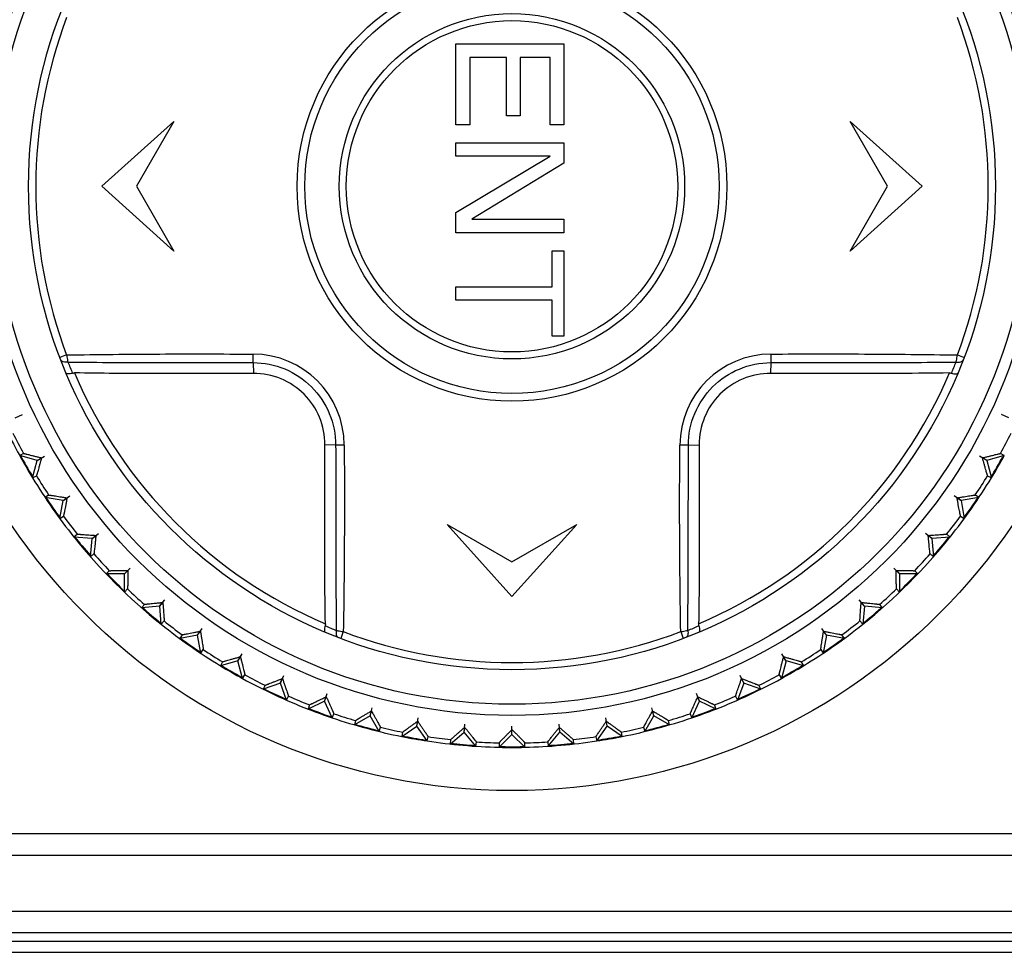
# Model space of a CAD drawing. Header units: millimetres. Extents: x 1117 to 38156, y -1945 to 7303.
# Tile 668 of 831: x 22928 to 22950, y 1866 to 1888. Entities that reach past the tile are written whole.
import ezdxf

# ---------------------------------------------------------------- set-up
doc = ezdxf.new("R2010")
doc.units = ezdxf.units.MM

msp = doc.modelspace()

# ---------------------------------------------------------------- linework, layer by layer
at = {"color": 7, "linetype": 'Continuous'}
for p, q in [((22937.658, 1887.408), (22940.158, 1887.408)), ((22937.658, 1885.533), (22937.658, 1887.408)), ((22940.158, 1887.408), (22940.158, 1885.533)), ((22938.829, 1887.096), (22937.978, 1887.096)), ((22937.978, 1887.096), (22937.978, 1885.533)), ((22938.829, 1885.741), (22938.829, 1887.096)), ((22939.839, 1887.096), (22939.148, 1887.096)), ((22939.148, 1887.096), (22939.148, 1885.741)), ((22939.839, 1885.533), (22939.839, 1887.096)), ((22939.148, 1885.741), (22938.829, 1885.741)), ((22929.458, 1884.108), (22931.124, 1885.608)), ((22931.124, 1885.608), (22930.258, 1884.108)), ((22937.978, 1885.533), (22937.658, 1885.533)), ((22940.158, 1885.533), (22939.839, 1885.533)), ((22946.792, 1885.608), (22948.458, 1884.108)), ((22947.658, 1884.108), (22946.792, 1885.608)), ((22937.658, 1885.116), (22940.158, 1885.116)), ((22937.658, 1884.804), (22937.658, 1885.116)), ((22940.158, 1885.116), (22940.158, 1884.648)), ((22939.839, 1884.804), (22937.658, 1884.804)), ((22937.658, 1883.502), (22939.839, 1884.804)), ((22940.158, 1884.648), (22938.031, 1883.346)), ((22931.124, 1882.608), (22929.458, 1884.108)), ((22930.258, 1884.108), (22931.124, 1882.608)), ((22946.792, 1882.608), (22947.658, 1884.108)), ((22948.458, 1884.108), (22946.792, 1882.608)), ((22937.658, 1883.033), (22937.658, 1883.502)), ((22938.031, 1883.346), (22940.158, 1883.346)), ((22940.158, 1883.346), (22940.158, 1883.033)), ((22940.158, 1883.033), (22937.658, 1883.033)), ((22939.892, 1882.616), (22940.158, 1882.616)), ((22939.892, 1881.783), (22939.892, 1882.616)), ((22940.158, 1882.616), (22940.158, 1880.637)), ((22937.658, 1881.783), (22939.892, 1881.783)), ((22937.658, 1881.471), (22937.658, 1881.783)), ((22939.892, 1881.471), (22937.658, 1881.471)), ((22939.892, 1880.637), (22939.892, 1881.471)), ((22940.158, 1880.637), (22939.892, 1880.637)), ((22928.641, 1880.2), (22928.485, 1880.141)), ((22932.961, 1880.023), (22932.969, 1879.771)), ((22944.956, 1880.023), (22944.947, 1879.771)), ((22949.276, 1880.2), (22949.432, 1880.141)), ((22927.448, 1878.741), (22927.622, 1878.822)), ((22950.469, 1878.741), (22950.295, 1878.822)), ((22934.873, 1878.111), (22934.621, 1878.119)), ((22943.044, 1878.111), (22943.296, 1878.119)), ((22927.642, 1877.919), (22927.554, 1877.868)), ((22927.961, 1877.759), (22927.554, 1877.868)), ((22927.852, 1877.351), (22927.961, 1877.759)), ((22927.96, 1877.758), (22928.126, 1877.854)), ((22927.961, 1877.759), (22928.059, 1877.816)), ((22949.957, 1877.758), (22949.791, 1877.854)), ((22949.955, 1877.759), (22949.857, 1877.816)), ((22950.363, 1877.868), (22949.955, 1877.759)), ((22949.955, 1877.759), (22950.065, 1877.351)), ((22950.363, 1877.868), (22950.275, 1877.919)), ((22927.852, 1877.351), (22927.94, 1877.402)), ((22949.977, 1877.402), (22950.065, 1877.351)), ((22928.224, 1876.956), (22928.141, 1876.898)), ((22928.557, 1876.825), (22928.141, 1876.898)), ((22928.483, 1876.409), (22928.557, 1876.825)), ((22928.555, 1876.824), (22928.712, 1876.934)), ((22928.557, 1876.825), (22928.649, 1876.89)), ((22949.362, 1876.824), (22949.204, 1876.934)), ((22949.36, 1876.825), (22949.267, 1876.89)), ((22949.776, 1876.898), (22949.36, 1876.825)), ((22949.36, 1876.825), (22949.433, 1876.409)), ((22949.776, 1876.898), (22949.692, 1876.956)), ((22928.483, 1876.409), (22928.567, 1876.468)), ((22949.35, 1876.468), (22949.433, 1876.409)), ((22937.458, 1876.274), (22938.958, 1875.408)), ((22938.958, 1874.608), (22937.458, 1876.274)), ((22940.458, 1876.274), (22938.958, 1874.608)), ((22938.958, 1875.408), (22940.458, 1876.274)), ((22928.889, 1876.048), (22928.811, 1875.983)), ((22929.231, 1875.946), (22928.811, 1875.983)), ((22929.194, 1875.526), (22929.231, 1875.946)), ((22929.23, 1875.945), (22929.377, 1876.068)), ((22929.231, 1875.946), (22929.318, 1876.019)), ((22948.687, 1875.945), (22948.54, 1876.068)), ((22948.686, 1875.946), (22948.599, 1876.019)), ((22949.106, 1875.983), (22948.686, 1875.946)), ((22948.686, 1875.946), (22948.723, 1875.526)), ((22949.106, 1875.983), (22949.028, 1876.048)), ((22929.194, 1875.526), (22929.272, 1875.591)), ((22948.645, 1875.591), (22948.723, 1875.526)), ((22929.629, 1875.201), (22929.558, 1875.129)), ((22929.978, 1875.128), (22930.114, 1875.264)), ((22929.979, 1875.129), (22930.059, 1875.209)), ((22947.939, 1875.128), (22947.803, 1875.264)), ((22947.937, 1875.129), (22947.857, 1875.209)), ((22948.359, 1875.129), (22948.287, 1875.201)), ((22929.979, 1875.129), (22929.558, 1875.129)), ((22929.979, 1874.707), (22929.979, 1875.129)), ((22948.359, 1875.129), (22947.937, 1875.129)), ((22947.937, 1875.129), (22947.937, 1874.707)), ((22929.979, 1874.707), (22930.051, 1874.779)), ((22947.866, 1874.779), (22947.937, 1874.707)), ((22930.795, 1874.379), (22930.918, 1874.526)), ((22947.122, 1874.379), (22946.998, 1874.526)), ((22930.441, 1874.422), (22930.376, 1874.344)), ((22930.796, 1874.381), (22930.376, 1874.344)), ((22930.796, 1874.381), (22930.869, 1874.467)), ((22930.833, 1873.96), (22930.796, 1874.381)), ((22947.121, 1874.381), (22947.048, 1874.467)), ((22947.121, 1874.381), (22947.084, 1873.96)), ((22947.541, 1874.344), (22947.121, 1874.381)), ((22947.541, 1874.344), (22947.476, 1874.422)), ((22930.833, 1873.96), (22930.898, 1874.038)), ((22931.674, 1873.705), (22931.784, 1873.862)), ((22946.243, 1873.705), (22946.133, 1873.862)), ((22947.019, 1874.038), (22947.084, 1873.96)), ((22931.318, 1873.716), (22931.26, 1873.633)), ((22931.675, 1873.706), (22931.26, 1873.633)), ((22931.675, 1873.706), (22931.74, 1873.799)), ((22931.748, 1873.291), (22931.675, 1873.706)), ((22935.05, 1873.79), (22934.991, 1873.634)), ((22942.867, 1873.791), (22942.926, 1873.634)), ((22946.242, 1873.706), (22946.169, 1873.291)), ((22946.242, 1873.706), (22946.177, 1873.799)), ((22946.657, 1873.633), (22946.242, 1873.706)), ((22946.657, 1873.633), (22946.599, 1873.716)), ((22931.748, 1873.291), (22931.806, 1873.374)), ((22946.11, 1873.374), (22946.169, 1873.291)), ((22932.608, 1873.11), (22932.704, 1873.276)), ((22932.609, 1873.111), (22932.666, 1873.209)), ((22945.308, 1873.11), (22945.212, 1873.276)), ((22945.308, 1873.111), (22945.251, 1873.209)), ((22932.609, 1873.111), (22932.202, 1873.002)), ((22932.253, 1873.09), (22932.202, 1873.002)), ((22932.718, 1872.704), (22932.609, 1873.111)), ((22945.308, 1873.111), (22945.198, 1872.704)), ((22945.715, 1873.002), (22945.308, 1873.111)), ((22945.715, 1873.002), (22945.664, 1873.09)), ((22932.718, 1872.704), (22932.769, 1872.792)), ((22933.591, 1872.598), (22933.672, 1872.772)), ((22933.592, 1872.6), (22933.64, 1872.702)), ((22944.326, 1872.598), (22944.245, 1872.772)), ((22944.325, 1872.6), (22944.277, 1872.702)), ((22945.148, 1872.792), (22945.198, 1872.704)), ((22933.592, 1872.6), (22933.195, 1872.455)), ((22933.238, 1872.547), (22933.195, 1872.455)), ((22933.736, 1872.203), (22933.592, 1872.6)), ((22944.325, 1872.6), (22944.181, 1872.203)), ((22944.721, 1872.455), (22944.325, 1872.6)), ((22944.721, 1872.455), (22944.678, 1872.547)), ((22933.736, 1872.203), (22933.779, 1872.295)), ((22934.615, 1872.174), (22934.68, 1872.354)), ((22934.615, 1872.176), (22934.654, 1872.282)), ((22943.302, 1872.174), (22943.236, 1872.354)), ((22943.301, 1872.176), (22943.263, 1872.282)), ((22944.138, 1872.295), (22944.181, 1872.203)), ((22934.615, 1872.176), (22934.233, 1871.997)), ((22934.268, 1872.093), (22934.233, 1871.997)), ((22934.794, 1871.793), (22934.615, 1872.176)), ((22935.671, 1871.841), (22935.721, 1872.026)), ((22942.245, 1871.841), (22942.196, 1872.026)), ((22943.123, 1871.793), (22943.301, 1872.176)), ((22943.684, 1871.997), (22943.301, 1872.176)), ((22943.684, 1871.997), (22943.649, 1872.093)), ((22934.794, 1871.793), (22934.828, 1871.889)), ((22935.672, 1871.843), (22935.307, 1871.632)), ((22935.672, 1871.843), (22935.701, 1871.952)), ((22935.883, 1871.477), (22935.672, 1871.843)), ((22936.753, 1871.601), (22936.786, 1871.79)), ((22941.164, 1871.601), (22941.13, 1871.79)), ((22942.034, 1871.477), (22942.245, 1871.843)), ((22942.245, 1871.843), (22942.216, 1871.952)), ((22942.61, 1871.632), (22942.245, 1871.843)), ((22943.088, 1871.889), (22943.123, 1871.793)), ((22935.333, 1871.73), (22935.307, 1871.632)), ((22935.883, 1871.477), (22935.909, 1871.575)), ((22936.408, 1871.361), (22936.753, 1871.603)), ((22936.753, 1871.603), (22936.773, 1871.714)), ((22936.995, 1871.257), (22936.753, 1871.603)), ((22937.852, 1871.456), (22937.868, 1871.648)), ((22937.852, 1871.458), (22937.862, 1871.571)), ((22938.958, 1871.408), (22938.958, 1871.6)), ((22940.065, 1871.456), (22940.049, 1871.648)), ((22940.065, 1871.458), (22940.055, 1871.571)), ((22940.921, 1871.257), (22941.163, 1871.603)), ((22941.163, 1871.603), (22941.144, 1871.714)), ((22941.509, 1871.361), (22941.163, 1871.603)), ((22942.008, 1871.575), (22942.034, 1871.477)), ((22942.61, 1871.632), (22942.584, 1871.73)), ((22936.425, 1871.461), (22936.408, 1871.361)), ((22936.995, 1871.257), (22937.013, 1871.357)), ((22937.529, 1871.187), (22937.852, 1871.458)), ((22938.123, 1871.135), (22937.852, 1871.458)), ((22938.66, 1871.112), (22938.958, 1871.41)), ((22938.958, 1871.41), (22938.958, 1871.523)), ((22939.257, 1871.112), (22938.958, 1871.41)), ((22939.794, 1871.135), (22940.065, 1871.458)), ((22940.388, 1871.187), (22940.065, 1871.458)), ((22940.904, 1871.357), (22940.921, 1871.257)), ((22941.509, 1871.361), (22941.491, 1871.461)), ((22937.537, 1871.288), (22937.529, 1871.187)), ((22938.123, 1871.135), (22938.132, 1871.236)), ((22938.66, 1871.213), (22938.66, 1871.112)), ((22939.257, 1871.112), (22939.257, 1871.213)), ((22939.785, 1871.236), (22939.794, 1871.135)), ((22940.388, 1871.187), (22940.379, 1871.288)), ((22966.408, 1869.108), (22911.508, 1869.108)), ((22911.508, 1868.608), (22966.408, 1868.608)), ((22909.458, 1867.318), (22968.458, 1867.318)), ((22909.508, 1866.818), (22968.409, 1866.818)), ((22956.458, 1866.608), (22921.458, 1866.608)), ((22922.53, 1866.361), (22955.387, 1866.361))]:
    msp.add_line(p, q, dxfattribs=at)
for radius in [14, 12.258, 12, 11.2, 4.978, 4.8, 4, 3.838]:
    msp.add_circle((22938.958, 1884.108), radius, dxfattribs=at)
for centre, radius, start, end in [((22938.958, 1884.108), 11.033, 159.2548, 200.7466), ((22938.958, 1884.108), 11.033, 339.2548, 20.7466), ((22907.044, 1880.482), 25.921, 358.9846, 359.4214), ((22932.954, 1878.104), 2.117, 0.2803, 89.7337), ((22944.963, 1878.104), 2.117, 90.2789, 179.7357), ((22971.868, 1880.596), 26.919, 180.8002, 181.2209), ((22939.806, 1884.585), 12.03, 202.2238, 203.5485), ((22938.137, 1884.574), 12.001, 336.4514, 337.7797), ((22938.958, 1884.108), 11.02, 203.1008, 246.9001), ((22938.958, 1884.108), 11.02, 293.1008, 336.9001), ((22938.958, 1884.108), 13, 201.3147, 208.6853), ((22938.958, 1884.108), 12.898, 206.325, 208.675), ((22938.958, 1884.108), 12.898, 331.325, 333.675), ((22935.446, 1851.202), 26.915, 90.7993, 91.2201), ((22942.586, 1852.192), 25.922, 88.9877, 89.4245), ((22938.958, 1884.108), 13, 208.6896, 211.3064), ((22938.958, 1884.108), 12.983, 208.6946, 211.1528), ((22938.958, 1884.108), 12.983, 328.6986, 331.1582), ((22938.958, 1884.108), 13, 328.6936, 331.3104), ((22938.958, 1884.108), 13, 211.3147, 218.6853), ((22938.958, 1884.108), 12.898, 211.325, 213.675), ((22938.958, 1884.108), 13, 321.3147, 328.6853), ((22938.958, 1884.108), 12.898, 326.325, 328.675), ((22938.958, 1884.108), 12.983, 213.6776, 216.323), ((22938.958, 1884.108), 12.983, 323.6769, 326.3224), ((22938.958, 1884.108), 12.898, 216.325, 218.675), ((22938.958, 1884.108), 12.898, 321.325, 323.675), ((22938.958, 1884.108), 13, 218.694, 231.306), ((22938.958, 1884.108), 12.983, 218.6989, 221.1586), ((22938.958, 1884.108), 13, 308.694, 321.306), ((22938.958, 1884.108), 12.983, 318.6944, 321.1523), ((22938.958, 1884.108), 12.898, 221.325, 223.675), ((22938.958, 1884.108), 12.898, 316.325, 318.675), ((22938.958, 1884.108), 12.983, 223.6805, 226.3195), ((22938.958, 1884.108), 12.983, 313.6805, 316.3195), ((22938.958, 1884.108), 12.898, 226.325, 228.675), ((22938.958, 1884.108), 12.898, 311.325, 313.675), ((22938.958, 1884.108), 12.983, 228.6944, 231.1523), ((22938.958, 1884.108), 12.983, 308.6989, 311.1586), ((22938.958, 1884.108), 13, 231.3147, 238.6853), ((22938.958, 1884.108), 12.898, 231.325, 233.675), ((22939.425, 1884.93), 12.002, 246.4515, 247.7797), ((22938.482, 1884.955), 12.029, 292.2237, 293.5485), ((22938.958, 1884.108), 13, 301.3147, 308.6853), ((22938.958, 1884.108), 12.898, 306.325, 308.675), ((22938.958, 1884.108), 12.983, 233.677, 236.3224), ((22938.958, 1884.108), 11.033, 249.2548, 290.7466), ((22938.958, 1884.108), 12.983, 303.6776, 306.323), ((22938.958, 1884.108), 12.898, 236.325, 238.675), ((22938.958, 1884.108), 12.898, 301.325, 303.675), ((22938.958, 1884.108), 13, 238.6936, 241.3104), ((22938.958, 1884.108), 12.983, 238.6986, 241.1582), ((22938.958, 1884.108), 12.983, 298.6946, 301.1528), ((22938.958, 1884.108), 13, 298.6896, 301.3063), ((22938.958, 1884.108), 13, 241.3147, 248.6853), ((22938.958, 1884.108), 12.898, 241.325, 243.675), ((22938.958, 1884.108), 13, 291.3147, 298.6853), ((22938.958, 1884.108), 12.898, 296.325, 298.675), ((22938.958, 1884.108), 12.983, 243.6807, 246.3204), ((22938.958, 1884.108), 12.983, 293.6796, 296.3193), ((22938.958, 1884.108), 12.898, 246.325, 248.675), ((22938.958, 1884.108), 12.898, 291.325, 293.675), ((22938.958, 1884.108), 13, 248.6901, 251.3066), ((22938.958, 1884.108), 12.983, 248.6951, 251.1531), ((22938.958, 1884.108), 12.983, 288.6983, 291.1577), ((22938.958, 1884.108), 13, 288.6934, 291.3099), ((22938.958, 1884.108), 13, 251.3147, 258.6853), ((22938.958, 1884.108), 12.898, 251.325, 253.675), ((22938.958, 1884.108), 13, 281.3147, 288.6853), ((22938.958, 1884.108), 12.898, 286.325, 288.675), ((22938.958, 1884.108), 12.983, 253.677, 256.3211), ((22938.958, 1884.108), 12.898, 256.325, 258.675), ((22938.958, 1884.108), 12.898, 281.325, 283.675), ((22938.958, 1884.108), 12.983, 283.6789, 286.323), ((22938.958, 1884.108), 13, 258.6924, 261.3093), ((22938.958, 1884.108), 12.983, 258.6973, 261.1566), ((22938.958, 1884.108), 12.898, 261.325, 263.675), ((22938.958, 1884.108), 12.898, 276.325, 278.675), ((22938.958, 1884.108), 12.983, 278.6957, 281.1544), ((22938.958, 1884.108), 13, 278.6907, 281.3076), ((22938.958, 1884.108), 13, 261.3147, 268.6853), ((22938.958, 1884.108), 12.983, 263.6802, 266.322), ((22938.958, 1884.108), 12.898, 266.325, 268.675), ((22938.958, 1884.108), 13, 268.6918, 271.3082), ((22938.958, 1884.108), 12.983, 268.6968, 271.1554), ((22938.958, 1884.108), 13, 271.3147, 278.6853), ((22938.958, 1884.108), 12.898, 271.325, 273.675), ((22938.958, 1884.108), 12.983, 273.678, 276.3198)]:
    msp.add_arc(centre, radius, start, end, dxfattribs=at)
for points, knots in [([(22928.641, 1880.2), (22928.999, 1880.206), (22929.717, 1880.216), (22930.797, 1880.224), (22931.88, 1880.226), (22932.602, 1880.222), (22932.964, 1880.221)], [0, 0, 0, 0, 0.248644, 0.498526, 0.749129, 1, 1, 1, 1]), ([(22944.952, 1880.221), (22945.314, 1880.224), (22946.037, 1880.225), (22947.12, 1880.224), (22948.199, 1880.216), (22948.918, 1880.206), (22949.276, 1880.2)], [0, 0, 0, 0, 0.250871, 0.501473, 0.751355, 1, 1, 1, 1]), ([(22928.67, 1880.035), (22928.651, 1880.032), (22928.615, 1880.028), (22928.566, 1880.035), (22928.527, 1880.053), (22928.51, 1880.074), (22928.506, 1880.085)], [0, 0, 0, 0, 0.310285, 0.581754, 0.807537, 1, 1, 1, 1]), ([(22928.641, 1880.2), (22928.643, 1880.185), (22928.651, 1880.13), (22928.661, 1880.075), (22928.67, 1880.035)], [0, 0, 0, 0, 0.266416, 1, 1, 1, 1]), ([(22928.67, 1880.035), (22929.026, 1880.032), (22929.739, 1880.028), (22930.811, 1880.025), (22931.706, 1880.024), (22932.423, 1880.023), (22932.782, 1880.022), (22932.961, 1880.023)], [0, 0, 0, 0, 0.248965, 0.498851, 0.749297, 0.874633, 1, 1, 1, 1]), ([(22932.961, 1880.023), (22933.21, 1880.023), (22933.712, 1879.921), (22934.346, 1879.496), (22934.772, 1878.861), (22934.873, 1878.359), (22934.873, 1878.111)], [0, 0, 0, 0, 0.249991, 0.5, 0.750012, 1, 1, 1, 1]), ([(22943.044, 1878.111), (22943.044, 1878.359), (22943.145, 1878.861), (22943.571, 1879.495), (22944.205, 1879.921), (22944.707, 1880.023), (22944.956, 1880.023)], [0, 0, 0, 0, 0.249895, 0.499843, 0.74991, 1, 1, 1, 1]), ([(22944.956, 1880.023), (22945.314, 1880.024), (22946.031, 1880.022), (22947.106, 1880.025), (22948.177, 1880.028), (22948.891, 1880.032), (22949.247, 1880.035)], [0, 0, 0, 0, 0.250702, 0.501149, 0.751035, 1, 1, 1, 1]), ([(22949.247, 1880.035), (22949.25, 1880.048), (22949.261, 1880.102), (22949.27, 1880.157), (22949.276, 1880.2)], [0, 0, 0, 0, 0.22799, 1, 1, 1, 1]), ([(22949.247, 1880.035), (22949.266, 1880.032), (22949.301, 1880.029), (22949.351, 1880.035), (22949.39, 1880.053), (22949.407, 1880.074), (22949.411, 1880.085)], [0, 0, 0, 0, 0.310302, 0.581776, 0.807553, 1, 1, 1, 1]), ([(22928.778, 1879.779), (22928.76, 1879.773), (22928.726, 1879.765), (22928.686, 1879.76), (22928.66, 1879.762), (22928.642, 1879.766), (22928.631, 1879.774), (22928.628, 1879.78)], [0, 0, 0, 0, 0.363654, 0.657407, 0.772232, 0.865602, 1, 1, 1, 1]), ([(22928.778, 1879.779), (22928.781, 1879.78), (22928.796, 1879.784), (22928.811, 1879.785), (22928.822, 1879.785)], [0, 0, 0, 0, 0.245459, 1, 1, 1, 1]), ([(22932.969, 1879.771), (22932.621, 1879.769), (22931.897, 1879.769), (22930.82, 1879.77), (22929.786, 1879.773), (22929.127, 1879.779), (22928.822, 1879.785)], [0, 0, 0, 0, 0.251889, 0.523537, 0.779289, 1, 1, 1, 1]), ([(22934.621, 1878.119), (22934.622, 1878.335), (22934.538, 1878.771), (22934.172, 1879.322), (22933.622, 1879.688), (22933.186, 1879.772), (22932.969, 1879.771)], [0, 0, 0, 0, 0.251374, 0.499999, 0.748624, 1, 1, 1, 1]), ([(22944.947, 1879.771), (22944.731, 1879.772), (22944.295, 1879.688), (22943.745, 1879.322), (22943.379, 1878.771), (22943.294, 1878.335), (22943.296, 1878.119)], [0, 0, 0, 0, 0.251375, 0.5, 0.748626, 1, 1, 1, 1]), ([(22949.094, 1879.785), (22948.709, 1879.778), (22947.951, 1879.772), (22946.569, 1879.769), (22945.572, 1879.768), (22944.947, 1879.771)], [0, 0, 0, 0, 0.278996, 0.548235, 1, 1, 1, 1]), ([(22949.094, 1879.785), (22949.098, 1879.785), (22949.113, 1879.785), (22949.128, 1879.782), (22949.139, 1879.779)], [0, 0, 0, 0, 0.25433, 1, 1, 1, 1]), ([(22949.139, 1879.779), (22949.157, 1879.773), (22949.191, 1879.765), (22949.231, 1879.76), (22949.257, 1879.762), (22949.275, 1879.766), (22949.286, 1879.774), (22949.289, 1879.78)], [0, 0, 0, 0, 0.363666, 0.65742, 0.772244, 0.865611, 1, 1, 1, 1]), ([(22934.635, 1873.972), (22934.628, 1874.358), (22934.622, 1875.116), (22934.619, 1876.498), (22934.618, 1877.495), (22934.621, 1878.119)], [0, 0, 0, 0, 0.279137, 0.548315, 1, 1, 1, 1]), ([(22934.873, 1878.111), (22934.874, 1877.752), (22934.873, 1877.035), (22934.876, 1875.961), (22934.878, 1874.889), (22934.883, 1874.175), (22934.886, 1873.819)], [0, 0, 0, 0, 0.250703, 0.501149, 0.751035, 1, 1, 1, 1]), ([(22935.071, 1878.114), (22935.074, 1877.753), (22935.075, 1877.03), (22935.075, 1875.947), (22935.066, 1874.867), (22935.057, 1874.149), (22935.05, 1873.79)], [0, 0, 0, 0, 0.250871, 0.501473, 0.751355, 1, 1, 1, 1]), ([(22942.867, 1873.791), (22942.86, 1874.149), (22942.851, 1874.867), (22942.843, 1875.947), (22942.84, 1877.029), (22942.845, 1877.752), (22942.846, 1878.114)], [0, 0, 0, 0, 0.248645, 0.498527, 0.749129, 1, 1, 1, 1]), ([(22943.031, 1873.819), (22943.034, 1874.176), (22943.039, 1874.889), (22943.042, 1875.961), (22943.043, 1876.856), (22943.044, 1877.573), (22943.044, 1877.932), (22943.044, 1878.111)], [0, 0, 0, 0, 0.248965, 0.498851, 0.749297, 0.874633, 1, 1, 1, 1]), ([(22943.296, 1878.119), (22943.297, 1877.768), (22943.298, 1877.042), (22943.296, 1875.963), (22943.294, 1874.932), (22943.287, 1874.276), (22943.282, 1873.972)], [0, 0, 0, 0, 0.253606, 0.525581, 0.780277, 1, 1, 1, 1]), ([(22927.642, 1877.919), (22927.643, 1877.919), (22927.646, 1877.918), (22927.653, 1877.918), (22927.663, 1877.915), (22927.677, 1877.912), (22927.695, 1877.908), (22927.725, 1877.901), (22927.77, 1877.89), (22927.831, 1877.874), (22927.901, 1877.856), (22927.978, 1877.837), (22928.032, 1877.823), (22928.059, 1877.816)], [0, 0, 0, 0, 0.00648, 0.022341, 0.047413, 0.081454, 0.124051, 0.174643, 0.297541, 0.445686, 0.614743, 0.800679, 1, 1, 1, 1]), ([(22928.059, 1877.816), (22928.052, 1877.788), (22928.037, 1877.735), (22928.016, 1877.658), (22927.996, 1877.589), (22927.979, 1877.528), (22927.966, 1877.484), (22927.957, 1877.454), (22927.952, 1877.437), (22927.948, 1877.423), (22927.944, 1877.412), (22927.942, 1877.406), (22927.941, 1877.403), (22927.94, 1877.402)], [0, 0, 0, 0, 0.199427, 0.385378, 0.554374, 0.70251, 0.825452, 0.876006, 0.918558, 0.952614, 0.977701, 0.993538, 1, 1, 1, 1]), ([(22949.857, 1877.816), (22949.885, 1877.823), (22949.939, 1877.837), (22950.016, 1877.856), (22950.085, 1877.874), (22950.147, 1877.89), (22950.191, 1877.901), (22950.222, 1877.908), (22950.239, 1877.912), (22950.254, 1877.915), (22950.264, 1877.918), (22950.271, 1877.918), (22950.274, 1877.919), (22950.275, 1877.919)], [0, 0, 0, 0, 0.199427, 0.385377, 0.554372, 0.702509, 0.82545, 0.876004, 0.918557, 0.952613, 0.9777, 0.993537, 1, 1, 1, 1]), ([(22949.977, 1877.402), (22949.976, 1877.403), (22949.975, 1877.406), (22949.972, 1877.412), (22949.969, 1877.423), (22949.965, 1877.437), (22949.96, 1877.454), (22949.951, 1877.484), (22949.938, 1877.528), (22949.921, 1877.589), (22949.901, 1877.658), (22949.88, 1877.735), (22949.865, 1877.788), (22949.857, 1877.816)], [0, 0, 0, 0, 0.006479, 0.02234, 0.047412, 0.081453, 0.124049, 0.17464, 0.297537, 0.445683, 0.614742, 0.800679, 1, 1, 1, 1]), ([(22928.224, 1876.956), (22928.225, 1876.957), (22928.229, 1876.956), (22928.235, 1876.956), (22928.246, 1876.954), (22928.26, 1876.952), (22928.278, 1876.95), (22928.309, 1876.945), (22928.355, 1876.938), (22928.417, 1876.928), (22928.488, 1876.917), (22928.567, 1876.904), (22928.621, 1876.894), (22928.649, 1876.89)], [0, 0, 0, 0, 0.006467, 0.022314, 0.047417, 0.081484, 0.124046, 0.174615, 0.297555, 0.445709, 0.614672, 0.800566, 1, 1, 1, 1]), ([(22928.649, 1876.89), (22928.644, 1876.861), (22928.634, 1876.807), (22928.62, 1876.729), (22928.606, 1876.658), (22928.594, 1876.596), (22928.585, 1876.551), (22928.579, 1876.521), (22928.575, 1876.503), (22928.572, 1876.488), (22928.57, 1876.478), (22928.568, 1876.472), (22928.567, 1876.468), (22928.567, 1876.468)], [0, 0, 0, 0, 0.199481, 0.385367, 0.554329, 0.702459, 0.82537, 0.875938, 0.918501, 0.952563, 0.977679, 0.993532, 1, 1, 1, 1]), ([(22949.267, 1876.89), (22949.296, 1876.894), (22949.35, 1876.904), (22949.429, 1876.917), (22949.5, 1876.928), (22949.562, 1876.938), (22949.608, 1876.945), (22949.638, 1876.95), (22949.656, 1876.952), (22949.671, 1876.954), (22949.682, 1876.956), (22949.688, 1876.956), (22949.692, 1876.957), (22949.692, 1876.956)], [0, 0, 0, 0, 0.199481, 0.385367, 0.554329, 0.702459, 0.82537, 0.875938, 0.918501, 0.952563, 0.977679, 0.993532, 1, 1, 1, 1]), ([(22949.35, 1876.468), (22949.35, 1876.468), (22949.349, 1876.472), (22949.347, 1876.478), (22949.345, 1876.488), (22949.341, 1876.503), (22949.338, 1876.521), (22949.332, 1876.551), (22949.323, 1876.596), (22949.311, 1876.658), (22949.297, 1876.729), (22949.283, 1876.807), (22949.273, 1876.861), (22949.267, 1876.89)], [0, 0, 0, 0, 0.006467, 0.022314, 0.047417, 0.081484, 0.124046, 0.174615, 0.297555, 0.445709, 0.614672, 0.800566, 1, 1, 1, 1]), ([(22928.889, 1876.048), (22928.889, 1876.048), (22928.893, 1876.048), (22928.899, 1876.048), (22928.91, 1876.048), (22928.925, 1876.047), (22928.943, 1876.046), (22928.974, 1876.044), (22929.02, 1876.041), (22929.083, 1876.037), (22929.155, 1876.031), (22929.234, 1876.025), (22929.289, 1876.021), (22929.318, 1876.019)], [0, 0, 0, 0, 0.006467, 0.022314, 0.047417, 0.081484, 0.124046, 0.174615, 0.297555, 0.445709, 0.614672, 0.800566, 1, 1, 1, 1]), ([(22929.318, 1876.019), (22929.315, 1875.99), (22929.31, 1875.935), (22929.302, 1875.856), (22929.295, 1875.784), (22929.288, 1875.721), (22929.283, 1875.676), (22929.28, 1875.645), (22929.278, 1875.627), (22929.276, 1875.612), (22929.275, 1875.601), (22929.273, 1875.595), (22929.273, 1875.591), (22929.272, 1875.591)], [0, 0, 0, 0, 0.199481, 0.385367, 0.554329, 0.702459, 0.82537, 0.875938, 0.918501, 0.952563, 0.977679, 0.993532, 1, 1, 1, 1]), ([(22948.599, 1876.019), (22948.628, 1876.021), (22948.683, 1876.025), (22948.762, 1876.031), (22948.834, 1876.037), (22948.897, 1876.041), (22948.943, 1876.044), (22948.974, 1876.046), (22948.992, 1876.047), (22949.007, 1876.048), (22949.017, 1876.048), (22949.024, 1876.048), (22949.028, 1876.048), (22949.028, 1876.048)], [0, 0, 0, 0, 0.199481, 0.385367, 0.554329, 0.702459, 0.82537, 0.875938, 0.918501, 0.952563, 0.977679, 0.993532, 1, 1, 1, 1]), ([(22948.645, 1875.591), (22948.644, 1875.591), (22948.644, 1875.595), (22948.642, 1875.601), (22948.641, 1875.612), (22948.639, 1875.627), (22948.637, 1875.645), (22948.633, 1875.676), (22948.628, 1875.721), (22948.622, 1875.784), (22948.615, 1875.856), (22948.607, 1875.935), (22948.602, 1875.99), (22948.599, 1876.019)], [0, 0, 0, 0, 0.006467, 0.022314, 0.047417, 0.081484, 0.124046, 0.174615, 0.297555, 0.445709, 0.614672, 0.800566, 1, 1, 1, 1]), ([(22929.629, 1875.201), (22929.63, 1875.202), (22929.634, 1875.201), (22929.64, 1875.202), (22929.651, 1875.203), (22929.665, 1875.203), (22929.684, 1875.204), (22929.715, 1875.205), (22929.761, 1875.206), (22929.824, 1875.207), (22929.896, 1875.208), (22929.976, 1875.208), (22930.031, 1875.209), (22930.059, 1875.209)], [0, 0, 0, 0, 0.006467, 0.022314, 0.047417, 0.081484, 0.124046, 0.174615, 0.297555, 0.445709, 0.614672, 0.800566, 1, 1, 1, 1]), ([(22930.059, 1875.209), (22930.059, 1875.181), (22930.059, 1875.125), (22930.058, 1875.046), (22930.057, 1874.974), (22930.056, 1874.911), (22930.055, 1874.864), (22930.054, 1874.833), (22930.054, 1874.815), (22930.053, 1874.801), (22930.053, 1874.79), (22930.052, 1874.783), (22930.052, 1874.78), (22930.051, 1874.779)], [0, 0, 0, 0, 0.199481, 0.385367, 0.554329, 0.702459, 0.82537, 0.875938, 0.918501, 0.952563, 0.977679, 0.993532, 1, 1, 1, 1]), ([(22947.857, 1875.209), (22947.886, 1875.209), (22947.941, 1875.208), (22948.021, 1875.208), (22948.093, 1875.207), (22948.156, 1875.206), (22948.202, 1875.205), (22948.233, 1875.204), (22948.251, 1875.203), (22948.266, 1875.203), (22948.277, 1875.202), (22948.283, 1875.201), (22948.287, 1875.202), (22948.287, 1875.201)], [0, 0, 0, 0, 0.199481, 0.385367, 0.554329, 0.702459, 0.82537, 0.875938, 0.918501, 0.952563, 0.977679, 0.993532, 1, 1, 1, 1]), ([(22947.866, 1874.779), (22947.865, 1874.78), (22947.865, 1874.783), (22947.864, 1874.79), (22947.864, 1874.801), (22947.863, 1874.815), (22947.862, 1874.833), (22947.862, 1874.864), (22947.861, 1874.911), (22947.86, 1874.974), (22947.859, 1875.046), (22947.858, 1875.125), (22947.858, 1875.181), (22947.857, 1875.209)], [0, 0, 0, 0, 0.006467, 0.022314, 0.047417, 0.081484, 0.124046, 0.174615, 0.297555, 0.445709, 0.614672, 0.800566, 1, 1, 1, 1]), ([(22930.441, 1874.422), (22930.442, 1874.422), (22930.445, 1874.423), (22930.452, 1874.424), (22930.463, 1874.425), (22930.477, 1874.427), (22930.495, 1874.43), (22930.526, 1874.433), (22930.572, 1874.438), (22930.635, 1874.445), (22930.706, 1874.452), (22930.785, 1874.459), (22930.84, 1874.465), (22930.869, 1874.467)], [0, 0, 0, 0, 0.006467, 0.022314, 0.047417, 0.081484, 0.124046, 0.174615, 0.297555, 0.445709, 0.614672, 0.800566, 1, 1, 1, 1]), ([(22930.869, 1874.467), (22930.871, 1874.439), (22930.876, 1874.384), (22930.882, 1874.305), (22930.887, 1874.233), (22930.892, 1874.17), (22930.895, 1874.124), (22930.897, 1874.093), (22930.898, 1874.074), (22930.898, 1874.06), (22930.899, 1874.049), (22930.898, 1874.043), (22930.899, 1874.039), (22930.898, 1874.038)], [0, 0, 0, 0, 0.199481, 0.385367, 0.554329, 0.702459, 0.82537, 0.875938, 0.918501, 0.952563, 0.977679, 0.993532, 1, 1, 1, 1]), ([(22947.019, 1874.038), (22947.018, 1874.039), (22947.018, 1874.043), (22947.018, 1874.049), (22947.019, 1874.06), (22947.019, 1874.074), (22947.02, 1874.093), (22947.022, 1874.124), (22947.025, 1874.17), (22947.03, 1874.233), (22947.035, 1874.305), (22947.041, 1874.384), (22947.046, 1874.439), (22947.048, 1874.467)], [0, 0, 0, 0, 0.006467, 0.022314, 0.047417, 0.081484, 0.124046, 0.174615, 0.297555, 0.445709, 0.614672, 0.800566, 1, 1, 1, 1]), ([(22947.048, 1874.467), (22947.076, 1874.465), (22947.131, 1874.459), (22947.211, 1874.452), (22947.282, 1874.445), (22947.345, 1874.438), (22947.391, 1874.433), (22947.422, 1874.43), (22947.44, 1874.427), (22947.454, 1874.425), (22947.465, 1874.424), (22947.471, 1874.423), (22947.475, 1874.422), (22947.476, 1874.422)], [0, 0, 0, 0, 0.199481, 0.385367, 0.554329, 0.702459, 0.82537, 0.875938, 0.918501, 0.952563, 0.977679, 0.993532, 1, 1, 1, 1]), ([(22934.629, 1873.928), (22934.624, 1873.909), (22934.615, 1873.876), (22934.611, 1873.836), (22934.613, 1873.809), (22934.617, 1873.792), (22934.624, 1873.781), (22934.631, 1873.778)], [0, 0, 0, 0, 0.363666, 0.657421, 0.772245, 0.865612, 1, 1, 1, 1]), ([(22934.635, 1873.972), (22934.635, 1873.968), (22934.635, 1873.953), (22934.633, 1873.938), (22934.629, 1873.928)], [0, 0, 0, 0, 0.254329, 1, 1, 1, 1]), ([(22934.886, 1873.819), (22934.882, 1873.801), (22934.879, 1873.765), (22934.885, 1873.716), (22934.903, 1873.676), (22934.925, 1873.66), (22934.935, 1873.656)], [0, 0, 0, 0, 0.310302, 0.581778, 0.807554, 1, 1, 1, 1]), ([(22934.886, 1873.819), (22934.898, 1873.817), (22934.953, 1873.806), (22935.008, 1873.796), (22935.05, 1873.79)], [0, 0, 0, 0, 0.227991, 1, 1, 1, 1]), ([(22942.867, 1873.791), (22942.881, 1873.793), (22942.937, 1873.801), (22942.991, 1873.811), (22943.031, 1873.819)], [0, 0, 0, 0, 0.266415, 1, 1, 1, 1]), ([(22943.031, 1873.819), (22943.035, 1873.801), (22943.038, 1873.765), (22943.032, 1873.716), (22943.014, 1873.677), (22942.993, 1873.66), (22942.982, 1873.656)], [0, 0, 0, 0, 0.310286, 0.581756, 0.807538, 1, 1, 1, 1]), ([(22943.288, 1873.928), (22943.287, 1873.931), (22943.283, 1873.946), (22943.282, 1873.961), (22943.282, 1873.972)], [0, 0, 0, 0, 0.245459, 1, 1, 1, 1]), ([(22943.288, 1873.928), (22943.293, 1873.909), (22943.301, 1873.876), (22943.306, 1873.836), (22943.304, 1873.809), (22943.3, 1873.792), (22943.293, 1873.781), (22943.286, 1873.778)], [0, 0, 0, 0, 0.363655, 0.657408, 0.772233, 0.865603, 1, 1, 1, 1]), ([(22931.318, 1873.716), (22931.318, 1873.717), (22931.322, 1873.718), (22931.328, 1873.72), (22931.339, 1873.722), (22931.353, 1873.725), (22931.371, 1873.729), (22931.401, 1873.735), (22931.446, 1873.744), (22931.508, 1873.756), (22931.579, 1873.769), (22931.657, 1873.784), (22931.712, 1873.794), (22931.74, 1873.799)], [0, 0, 0, 0, 0.006467, 0.022314, 0.047417, 0.081484, 0.124046, 0.174615, 0.297555, 0.445709, 0.614672, 0.800566, 1, 1, 1, 1]), ([(22931.74, 1873.799), (22931.745, 1873.771), (22931.754, 1873.716), (22931.767, 1873.638), (22931.778, 1873.567), (22931.788, 1873.504), (22931.796, 1873.459), (22931.8, 1873.428), (22931.803, 1873.41), (22931.805, 1873.396), (22931.806, 1873.385), (22931.806, 1873.378), (22931.807, 1873.375), (22931.806, 1873.374)], [0, 0, 0, 0, 0.199481, 0.385367, 0.554329, 0.702459, 0.82537, 0.875938, 0.918501, 0.952563, 0.977679, 0.993532, 1, 1, 1, 1]), ([(22946.11, 1873.374), (22946.11, 1873.375), (22946.111, 1873.378), (22946.111, 1873.385), (22946.112, 1873.396), (22946.114, 1873.41), (22946.117, 1873.428), (22946.121, 1873.459), (22946.128, 1873.504), (22946.138, 1873.567), (22946.15, 1873.638), (22946.163, 1873.716), (22946.172, 1873.771), (22946.177, 1873.799)], [0, 0, 0, 0, 0.006467, 0.022314, 0.047417, 0.081484, 0.124046, 0.174615, 0.297555, 0.445709, 0.614672, 0.800566, 1, 1, 1, 1]), ([(22946.177, 1873.799), (22946.205, 1873.794), (22946.259, 1873.784), (22946.338, 1873.769), (22946.408, 1873.756), (22946.47, 1873.744), (22946.516, 1873.735), (22946.546, 1873.729), (22946.564, 1873.725), (22946.578, 1873.722), (22946.589, 1873.72), (22946.595, 1873.718), (22946.598, 1873.717), (22946.599, 1873.716)], [0, 0, 0, 0, 0.199481, 0.385367, 0.554329, 0.702459, 0.82537, 0.875938, 0.918501, 0.952563, 0.977679, 0.993532, 1, 1, 1, 1]), ([(22932.253, 1873.09), (22932.253, 1873.091), (22932.257, 1873.091), (22932.263, 1873.094), (22932.273, 1873.097), (22932.287, 1873.102), (22932.304, 1873.107), (22932.334, 1873.116), (22932.378, 1873.129), (22932.439, 1873.146), (22932.509, 1873.165), (22932.585, 1873.187), (22932.638, 1873.202), (22932.666, 1873.209)], [0, 0, 0, 0, 0.00648, 0.022341, 0.047414, 0.081455, 0.124052, 0.174644, 0.297542, 0.445687, 0.614744, 0.800679, 1, 1, 1, 1]), ([(22932.666, 1873.209), (22932.673, 1873.181), (22932.687, 1873.128), (22932.707, 1873.051), (22932.725, 1872.981), (22932.74, 1872.92), (22932.751, 1872.875), (22932.758, 1872.845), (22932.762, 1872.827), (22932.765, 1872.813), (22932.768, 1872.802), (22932.769, 1872.796), (22932.77, 1872.792), (22932.769, 1872.792)], [0, 0, 0, 0, 0.199427, 0.385378, 0.554375, 0.702511, 0.825453, 0.876007, 0.918559, 0.952614, 0.977701, 0.993538, 1, 1, 1, 1]), ([(22945.148, 1872.792), (22945.147, 1872.792), (22945.148, 1872.796), (22945.149, 1872.802), (22945.151, 1872.813), (22945.154, 1872.827), (22945.159, 1872.845), (22945.166, 1872.875), (22945.177, 1872.92), (22945.192, 1872.981), (22945.21, 1873.051), (22945.23, 1873.128), (22945.244, 1873.181), (22945.251, 1873.209)], [0, 0, 0, 0, 0.006479, 0.022339, 0.04741, 0.081452, 0.124048, 0.174639, 0.297535, 0.445682, 0.614742, 0.800679, 1, 1, 1, 1]), ([(22945.251, 1873.209), (22945.278, 1873.202), (22945.332, 1873.187), (22945.408, 1873.165), (22945.478, 1873.146), (22945.538, 1873.129), (22945.583, 1873.116), (22945.612, 1873.107), (22945.63, 1873.102), (22945.644, 1873.097), (22945.654, 1873.094), (22945.66, 1873.091), (22945.664, 1873.091), (22945.664, 1873.09)], [0, 0, 0, 0, 0.199427, 0.385376, 0.554371, 0.702508, 0.825449, 0.876003, 0.918556, 0.952613, 0.9777, 0.993537, 1, 1, 1, 1]), ([(22933.238, 1872.547), (22933.239, 1872.548), (22933.242, 1872.549), (22933.248, 1872.552), (22933.258, 1872.557), (22933.271, 1872.562), (22933.288, 1872.569), (22933.317, 1872.58), (22933.36, 1872.597), (22933.419, 1872.619), (22933.487, 1872.645), (22933.561, 1872.673), (22933.613, 1872.692), (22933.64, 1872.702)], [0, 0, 0, 0, 0.006467, 0.022314, 0.047417, 0.081484, 0.124046, 0.174615, 0.297555, 0.445709, 0.614672, 0.800566, 1, 1, 1, 1]), ([(22933.64, 1872.702), (22933.649, 1872.675), (22933.668, 1872.623), (22933.694, 1872.548), (22933.718, 1872.48), (22933.739, 1872.42), (22933.754, 1872.377), (22933.763, 1872.347), (22933.769, 1872.33), (22933.773, 1872.316), (22933.777, 1872.306), (22933.778, 1872.299), (22933.779, 1872.296), (22933.779, 1872.295)], [0, 0, 0, 0, 0.199481, 0.385367, 0.554329, 0.702459, 0.82537, 0.875938, 0.918501, 0.952563, 0.977679, 0.993532, 1, 1, 1, 1]), ([(22944.138, 1872.295), (22944.137, 1872.296), (22944.139, 1872.299), (22944.14, 1872.306), (22944.143, 1872.316), (22944.148, 1872.33), (22944.153, 1872.347), (22944.163, 1872.377), (22944.178, 1872.42), (22944.199, 1872.48), (22944.223, 1872.548), (22944.249, 1872.623), (22944.267, 1872.675), (22944.277, 1872.702)], [0, 0, 0, 0, 0.006467, 0.022314, 0.047417, 0.081484, 0.124046, 0.174615, 0.297555, 0.445709, 0.614672, 0.800566, 1, 1, 1, 1]), ([(22944.277, 1872.702), (22944.304, 1872.692), (22944.356, 1872.673), (22944.43, 1872.645), (22944.498, 1872.619), (22944.556, 1872.597), (22944.6, 1872.58), (22944.628, 1872.569), (22944.645, 1872.562), (22944.659, 1872.557), (22944.669, 1872.552), (22944.675, 1872.549), (22944.678, 1872.548), (22944.678, 1872.547)], [0, 0, 0, 0, 0.199481, 0.385367, 0.554329, 0.702459, 0.82537, 0.875938, 0.918501, 0.952563, 0.977679, 0.993532, 1, 1, 1, 1]), ([(22934.268, 1872.093), (22934.268, 1872.094), (22934.271, 1872.095), (22934.277, 1872.099), (22934.287, 1872.104), (22934.299, 1872.11), (22934.316, 1872.119), (22934.343, 1872.132), (22934.385, 1872.153), (22934.442, 1872.18), (22934.507, 1872.212), (22934.578, 1872.246), (22934.628, 1872.27), (22934.654, 1872.282)], [0, 0, 0, 0, 0.006467, 0.022314, 0.047417, 0.081484, 0.124046, 0.174615, 0.297555, 0.445709, 0.614672, 0.800566, 1, 1, 1, 1]), ([(22934.654, 1872.282), (22934.666, 1872.256), (22934.689, 1872.206), (22934.722, 1872.133), (22934.751, 1872.068), (22934.777, 1872.01), (22934.796, 1871.968), (22934.808, 1871.939), (22934.815, 1871.923), (22934.821, 1871.909), (22934.825, 1871.899), (22934.827, 1871.893), (22934.829, 1871.89), (22934.828, 1871.889)], [0, 0, 0, 0, 0.199481, 0.385367, 0.554329, 0.702459, 0.82537, 0.875938, 0.918501, 0.952563, 0.977679, 0.993532, 1, 1, 1, 1]), ([(22943.088, 1871.889), (22943.088, 1871.89), (22943.09, 1871.893), (22943.092, 1871.899), (22943.096, 1871.909), (22943.101, 1871.923), (22943.109, 1871.939), (22943.121, 1871.968), (22943.14, 1872.01), (22943.165, 1872.068), (22943.195, 1872.133), (22943.228, 1872.206), (22943.251, 1872.256), (22943.263, 1872.282)], [0, 0, 0, 0, 0.006467, 0.022314, 0.047417, 0.081484, 0.124046, 0.174615, 0.297555, 0.445709, 0.614672, 0.800566, 1, 1, 1, 1]), ([(22943.263, 1872.282), (22943.289, 1872.27), (22943.338, 1872.246), (22943.41, 1872.212), (22943.475, 1872.18), (22943.532, 1872.153), (22943.573, 1872.132), (22943.601, 1872.119), (22943.617, 1872.11), (22943.63, 1872.104), (22943.64, 1872.099), (22943.645, 1872.095), (22943.649, 1872.094), (22943.649, 1872.093)], [0, 0, 0, 0, 0.199481, 0.385367, 0.554329, 0.702459, 0.82537, 0.875938, 0.918501, 0.952563, 0.977679, 0.993532, 1, 1, 1, 1]), ([(22935.333, 1871.73), (22935.333, 1871.731), (22935.336, 1871.732), (22935.341, 1871.736), (22935.351, 1871.742), (22935.363, 1871.75), (22935.378, 1871.76), (22935.405, 1871.776), (22935.444, 1871.8), (22935.498, 1871.832), (22935.56, 1871.869), (22935.629, 1871.909), (22935.676, 1871.937), (22935.701, 1871.952)], [0, 0, 0, 0, 0.006467, 0.022314, 0.047417, 0.081484, 0.124046, 0.174615, 0.297555, 0.445709, 0.614672, 0.800566, 1, 1, 1, 1]), ([(22935.701, 1871.952), (22935.715, 1871.927), (22935.743, 1871.879), (22935.782, 1871.81), (22935.817, 1871.747), (22935.848, 1871.692), (22935.87, 1871.651), (22935.885, 1871.624), (22935.893, 1871.608), (22935.9, 1871.595), (22935.905, 1871.585), (22935.907, 1871.579), (22935.909, 1871.576), (22935.909, 1871.575)], [0, 0, 0, 0, 0.199481, 0.385367, 0.554329, 0.702459, 0.82537, 0.875938, 0.918501, 0.952563, 0.977679, 0.993532, 1, 1, 1, 1]), ([(22942.008, 1871.575), (22942.008, 1871.576), (22942.009, 1871.579), (22942.012, 1871.585), (22942.017, 1871.595), (22942.024, 1871.608), (22942.032, 1871.624), (22942.047, 1871.651), (22942.069, 1871.692), (22942.1, 1871.747), (22942.135, 1871.81), (22942.174, 1871.879), (22942.202, 1871.927), (22942.216, 1871.952)], [0, 0, 0, 0, 0.006467, 0.022314, 0.047417, 0.081484, 0.124046, 0.174615, 0.297555, 0.445709, 0.614672, 0.800566, 1, 1, 1, 1]), ([(22942.216, 1871.952), (22942.24, 1871.937), (22942.288, 1871.909), (22942.356, 1871.869), (22942.418, 1871.832), (22942.473, 1871.8), (22942.512, 1871.776), (22942.538, 1871.76), (22942.554, 1871.75), (22942.566, 1871.742), (22942.576, 1871.736), (22942.581, 1871.732), (22942.584, 1871.731), (22942.584, 1871.73)], [0, 0, 0, 0, 0.199481, 0.385367, 0.554329, 0.702459, 0.82537, 0.875938, 0.918501, 0.952563, 0.977679, 0.993532, 1, 1, 1, 1]), ([(22936.425, 1871.461), (22936.426, 1871.462), (22936.429, 1871.464), (22936.433, 1871.468), (22936.442, 1871.475), (22936.454, 1871.484), (22936.468, 1871.495), (22936.493, 1871.513), (22936.53, 1871.54), (22936.581, 1871.577), (22936.64, 1871.619), (22936.705, 1871.666), (22936.75, 1871.698), (22936.773, 1871.714)], [0, 0, 0, 0, 0.006467, 0.022314, 0.047417, 0.081484, 0.124046, 0.174615, 0.297555, 0.445709, 0.614672, 0.800566, 1, 1, 1, 1]), ([(22936.773, 1871.714), (22936.789, 1871.691), (22936.821, 1871.645), (22936.866, 1871.58), (22936.906, 1871.52), (22936.942, 1871.468), (22936.967, 1871.429), (22936.984, 1871.404), (22936.994, 1871.388), (22937.002, 1871.376), (22937.008, 1871.367), (22937.011, 1871.361), (22937.013, 1871.358), (22937.013, 1871.357)], [0, 0, 0, 0, 0.199481, 0.385367, 0.554329, 0.702459, 0.82537, 0.875938, 0.918501, 0.952563, 0.977679, 0.993532, 1, 1, 1, 1]), ([(22937.537, 1871.288), (22937.537, 1871.289), (22937.54, 1871.291), (22937.545, 1871.296), (22937.553, 1871.304), (22937.563, 1871.313), (22937.577, 1871.326), (22937.6, 1871.346), (22937.635, 1871.376), (22937.683, 1871.418), (22937.737, 1871.465), (22937.798, 1871.517), (22937.84, 1871.552), (22937.862, 1871.571)], [0, 0, 0, 0, 0.006467, 0.022314, 0.047417, 0.081484, 0.124046, 0.174615, 0.297555, 0.445709, 0.614672, 0.800566, 1, 1, 1, 1]), ([(22937.862, 1871.571), (22937.88, 1871.549), (22937.915, 1871.506), (22937.965, 1871.445), (22938.011, 1871.389), (22938.051, 1871.34), (22938.08, 1871.304), (22938.099, 1871.28), (22938.11, 1871.266), (22938.119, 1871.254), (22938.126, 1871.245), (22938.129, 1871.24), (22938.132, 1871.237), (22938.132, 1871.236)], [0, 0, 0, 0, 0.199481, 0.385367, 0.554329, 0.702459, 0.82537, 0.875938, 0.918501, 0.952563, 0.977679, 0.993532, 1, 1, 1, 1]), ([(22939.785, 1871.236), (22939.785, 1871.237), (22939.787, 1871.24), (22939.791, 1871.245), (22939.798, 1871.254), (22939.806, 1871.266), (22939.818, 1871.28), (22939.837, 1871.304), (22939.866, 1871.34), (22939.906, 1871.389), (22939.951, 1871.445), (22940.002, 1871.506), (22940.037, 1871.549), (22940.055, 1871.571)], [0, 0, 0, 0, 0.006467, 0.022314, 0.047417, 0.081484, 0.124046, 0.174615, 0.297555, 0.445709, 0.614672, 0.800566, 1, 1, 1, 1]), ([(22940.055, 1871.571), (22940.077, 1871.552), (22940.119, 1871.517), (22940.179, 1871.465), (22940.234, 1871.418), (22940.282, 1871.376), (22940.317, 1871.346), (22940.34, 1871.326), (22940.353, 1871.313), (22940.364, 1871.304), (22940.372, 1871.296), (22940.376, 1871.291), (22940.379, 1871.289), (22940.379, 1871.288)], [0, 0, 0, 0, 0.199481, 0.385367, 0.554329, 0.702459, 0.82537, 0.875938, 0.918501, 0.952563, 0.977679, 0.993532, 1, 1, 1, 1]), ([(22940.904, 1871.357), (22940.904, 1871.358), (22940.906, 1871.361), (22940.909, 1871.367), (22940.915, 1871.376), (22940.922, 1871.388), (22940.932, 1871.404), (22940.95, 1871.429), (22940.975, 1871.468), (22941.011, 1871.52), (22941.051, 1871.58), (22941.096, 1871.645), (22941.128, 1871.691), (22941.144, 1871.714)], [0, 0, 0, 0, 0.006467, 0.022314, 0.047417, 0.081484, 0.124046, 0.174615, 0.297555, 0.445709, 0.614672, 0.800566, 1, 1, 1, 1]), ([(22941.144, 1871.714), (22941.167, 1871.698), (22941.212, 1871.666), (22941.277, 1871.619), (22941.335, 1871.577), (22941.386, 1871.54), (22941.424, 1871.513), (22941.449, 1871.495), (22941.463, 1871.484), (22941.475, 1871.475), (22941.483, 1871.468), (22941.488, 1871.464), (22941.491, 1871.462), (22941.491, 1871.461)], [0, 0, 0, 0, 0.199481, 0.385367, 0.554329, 0.702459, 0.82537, 0.875938, 0.918501, 0.952563, 0.977679, 0.993532, 1, 1, 1, 1]), ([(22938.66, 1871.213), (22938.66, 1871.214), (22938.663, 1871.217), (22938.667, 1871.222), (22938.674, 1871.23), (22938.684, 1871.241), (22938.696, 1871.254), (22938.718, 1871.276), (22938.75, 1871.31), (22938.794, 1871.355), (22938.844, 1871.407), (22938.9, 1871.463), (22938.938, 1871.503), (22938.958, 1871.523)], [0, 0, 0, 0, 0.006467, 0.022314, 0.047417, 0.081484, 0.124046, 0.174615, 0.297555, 0.445709, 0.614672, 0.800566, 1, 1, 1, 1]), ([(22938.958, 1871.523), (22938.978, 1871.503), (22939.017, 1871.463), (22939.073, 1871.407), (22939.123, 1871.355), (22939.167, 1871.31), (22939.199, 1871.276), (22939.22, 1871.254), (22939.233, 1871.241), (22939.243, 1871.23), (22939.25, 1871.222), (22939.254, 1871.217), (22939.257, 1871.214), (22939.257, 1871.213)], [0, 0, 0, 0, 0.199481, 0.385367, 0.554329, 0.702459, 0.82537, 0.875938, 0.918501, 0.952563, 0.977679, 0.993532, 1, 1, 1, 1])]:
    msp.add_open_spline(points, degree=3, knots=knots, dxfattribs=at)

doc.saveas('drawing.dxf')
